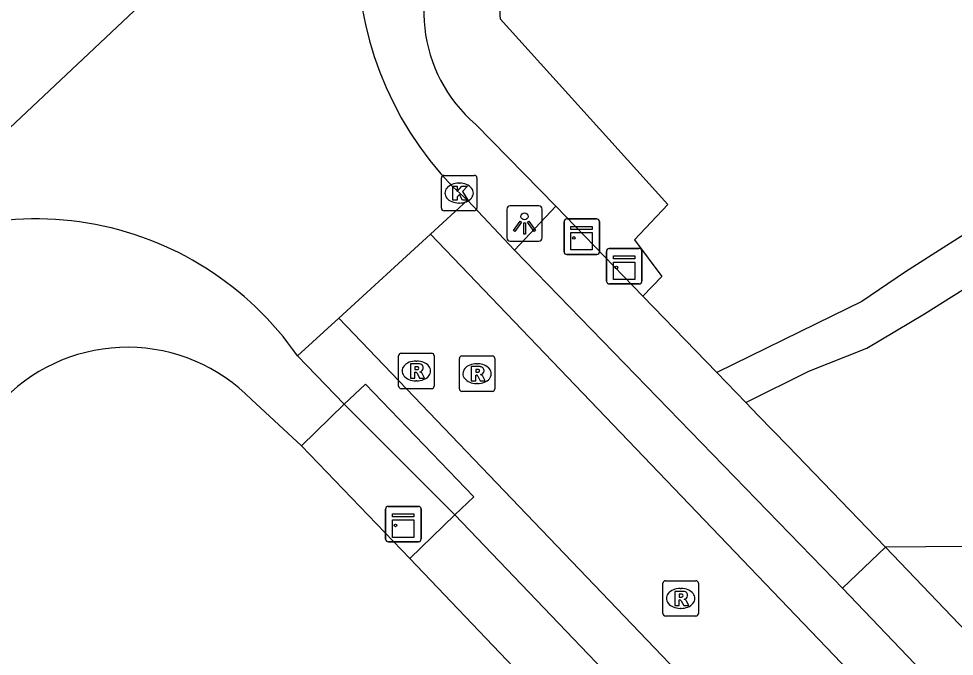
# Model space of a CAD drawing. Extents: x 156651 to 158072, y 387631 to 388990.
# Drawn here: x 157493.64 to 157520.01, y 388207.54 to 388225.51 of the extents above; entities that cross this region are included whole.
import ezdxf

# ---------------------------------------------------------------- set-up
doc = ezdxf.new("R2010")
doc.units = 0
for name, color, linetype in [('IMGEO_Groenvoorziening', 7, 'Continuous'), ('IMGEO_Hek', 7, 'Continuous'), ('IMGEO_Kast', 7, 'Continuous'), ('IMGEO_Kolk', 7, 'Continuous'), ('IMGEO_Lichtpunt', 7, 'Continuous'), ('IMGEO_Rijbaan_lokaal_gesloten', 7, 'Continuous'), ('IMGEO_Rijbaan_lokaal_open', 7, 'Continuous'), ('IMGEO_Rioolput', 7, 'Continuous'), ('IMGEO_Voetpad_gesloten', 7, 'Continuous'), ('IMGEO_Voetpad_halfverhard', 7, 'Continuous'), ('IMGEO_Voetpad_open', 7, 'Continuous')]:
    doc.layers.add(name, color=color, linetype=linetype)

msp = doc.modelspace()

# ---------------------------------------------------------------- linework, layer by layer
at = {"layer": 'IMGEO_Groenvoorziening'}
for points in [[(157580.396, 388278.594), (157580.164, 388267.028), (157570.163, 388257.803), (157549.83, 388238.291), (157521.638, 388210.734), (157521.476, 388210.646), (157518.075, 388210.62)], [(157507.209, 388225.514), (157511.935, 388220.277), (157510.997, 388219.284), (157511.773, 388218.25), (157511.238, 388217.693)]]:
    msp.add_lwpolyline(points, dxfattribs=at)
msp.add_arc((157508.908, 388225.642), 1.704, 131.912, 184.3013, dxfattribs=at)
at = {"layer": 'IMGEO_Hek'}
msp.add_lwpolyline([(157501.613, 388213.475), (157500.203, 388214.779)], dxfattribs=at)
msp.add_arc((157496.704, 388211.357), 4.894, 44.3627, 134.9123, dxfattribs=at)
at = {"layer": 'IMGEO_Kast'}
for p, q in [((157509.013, 388218.944), (157509.013, 388219.785)), ((157509.013, 388219.785), (157509.013, 388218.944)), ((157509.088, 388219.869), (157509.929, 388219.869)), ((157509.929, 388219.869), (157509.088, 388219.869)), ((157510.013, 388219.794), (157510.013, 388218.953)), ((157510.013, 388218.953), (157510.013, 388219.794)), ((157510.21, 388218.112), (157510.21, 388218.953)), ((157510.21, 388218.953), (157510.21, 388218.112)), ((157510.285, 388219.037), (157511.126, 388219.037)), ((157511.126, 388219.037), (157510.285, 388219.037)), ((157511.21, 388218.962), (157511.21, 388218.121)), ((157511.21, 388218.121), (157511.21, 388218.962)), ((157509.938, 388218.869), (157509.097, 388218.869)), ((157509.097, 388218.869), (157509.938, 388218.869)), ((157511.135, 388218.037), (157510.294, 388218.037)), ((157510.294, 388218.037), (157511.135, 388218.037)), ((157503.983, 388210.843), (157503.983, 388211.684)), ((157503.983, 388211.684), (157503.983, 388210.843)), ((157504.058, 388211.768), (157504.899, 388211.768)), ((157504.899, 388211.768), (157504.058, 388211.768)), ((157504.983, 388211.693), (157504.983, 388210.852)), ((157504.983, 388210.852), (157504.983, 388211.693)), ((157504.908, 388210.768), (157504.067, 388210.768)), ((157504.067, 388210.768), (157504.908, 388210.768))]:
    msp.add_line(p, q, dxfattribs=at)
for points in [[(157509.208, 388219.659), (157509.808, 388219.659), (157509.808, 388219.574), (157509.208, 388219.574), (157509.208, 388219.659)], [(157509.208, 388219.484), (157509.808, 388219.484), (157509.808, 388218.995), (157509.208, 388218.995), (157509.208, 388219.484)], [(157510.405, 388218.827), (157511.005, 388218.827), (157511.005, 388218.742), (157510.405, 388218.742), (157510.405, 388218.827)], [(157510.405, 388218.652), (157511.005, 388218.652), (157511.005, 388218.163), (157510.405, 388218.163), (157510.405, 388218.652)], [(157504.178, 388211.558), (157504.778, 388211.558), (157504.778, 388211.473), (157504.178, 388211.473), (157504.178, 388211.558)], [(157504.178, 388211.383), (157504.778, 388211.383), (157504.778, 388210.894), (157504.178, 388210.894), (157504.178, 388211.383)]]:
    msp.add_lwpolyline(points, dxfattribs=at)
for centre in [(157509.292, 388219.333), (157510.489, 388218.501), (157504.262, 388211.232)]:
    msp.add_circle(centre, 0.0377, dxfattribs=at)
for centre, start, end in [((157509.091, 388219.791), 92.4484, 184.2845), ((157509.091, 388219.791), 92.4484, 184.2845), ((157509.935, 388219.791), 2.4484, 94.2845), ((157509.935, 388219.791), 2.4484, 94.2845), ((157509.091, 388218.947), 182.4484, 274.2845), ((157509.091, 388218.947), 182.4484, 274.2845), ((157509.935, 388218.947), 272.4484, 4.2845), ((157509.935, 388218.947), 272.4484, 4.2845), ((157510.288, 388218.959), 92.4484, 184.2845), ((157510.288, 388218.959), 92.4484, 184.2845), ((157511.132, 388218.959), 2.4484, 94.2845), ((157511.132, 388218.959), 2.4484, 94.2845), ((157511.132, 388218.115), 272.4484, 4.2845), ((157511.132, 388218.115), 272.4484, 4.2845), ((157510.288, 388218.115), 182.4484, 274.2845), ((157510.288, 388218.115), 182.4484, 274.2845), ((157504.061, 388211.69), 92.4484, 184.2845), ((157504.061, 388211.69), 92.4484, 184.2845), ((157504.905, 388211.69), 2.4484, 94.2845), ((157504.905, 388211.69), 2.4484, 94.2845), ((157504.061, 388210.846), 182.4484, 274.2845), ((157504.061, 388210.846), 182.4484, 274.2845), ((157504.905, 388210.846), 272.4484, 4.2845), ((157504.905, 388210.846), 272.4484, 4.2845)]:
    msp.add_arc(centre, 0.0779, start, end, dxfattribs=at)
at = {"layer": 'IMGEO_Kolk'}
for p, q in [((157505.556, 388220.172), (157505.556, 388221.024)), ((157505.631, 388221.098), (157506.483, 388221.098)), ((157506.557, 388221.024), (157506.557, 388220.172)), ((157506.044, 388220.878), (157506.069, 388220.878)), ((157506.067, 388220.318), (157506.042, 388220.318)), ((157506.483, 388220.098), (157505.631, 388220.098))]:
    msp.add_line(p, q, dxfattribs=at)
for points in [[(157505.556, 388220.172), (157505.556, 388221.024)], [(157505.631, 388221.098), (157506.483, 388221.098)], [(157506.557, 388221.024), (157506.557, 388220.172)], [(157505.877, 388220.798), (157506, 388220.798), (157506, 388220.647), (157506.13, 388220.798), (157506.294, 388220.798), (157506.148, 388220.647), (157506.301, 388220.398), (157506.149, 388220.398), (157506.064, 388220.562), (157506, 388220.495), (157506, 388220.398), (157505.877, 388220.398), (157505.877, 388220.798)], [(157506.483, 388220.098), (157505.631, 388220.098)]]:
    msp.add_lwpolyline(points, dxfattribs=at)
for centre, start, end in [((157505.633, 388221.022), 91.552, 178.448), ((157505.633, 388221.022), 91.552, 178.448), ((157506.481, 388221.022), 1.552, 88.448), ((157506.481, 388221.022), 1.552, 88.448), ((157505.633, 388220.174), 181.552, 268.448), ((157505.633, 388220.174), 181.552, 268.448), ((157506.481, 388220.174), 271.552, 358.448), ((157506.481, 388220.174), 271.552, 358.448)]:
    msp.add_arc(centre, 0.0765, start, end, dxfattribs=at)
for centre, major_axis, ratio, start_param, end_param in [((157506.043, 388220.598), (-0.387, 0.002), 0.722429, 4.712389, 7.853982), ((157506.068, 388220.598), (-0.39, 0.002), 0.717154, 1.570796, 4.712389)]:
    msp.add_ellipse(centre, major_axis=major_axis, ratio=ratio, start_param=start_param, end_param=end_param, dxfattribs=at)
at = {"layer": 'IMGEO_Lichtpunt'}
for p, q in [((157508.302, 388220.239), (157507.494, 388220.239)), ((157508.302, 388220.239), (157507.494, 388220.239)), ((157507.4, 388220.144), (157507.4, 388219.337)), ((157507.4, 388220.144), (157507.4, 388219.337)), ((157508.396, 388219.337), (157508.396, 388220.144)), ((157508.396, 388219.337), (157508.396, 388220.144)), ((157507.494, 388219.243), (157508.302, 388219.243)), ((157507.494, 388219.243), (157508.302, 388219.243))]:
    msp.add_line(p, q, dxfattribs=at)
for points in [[(157507.774, 388219.808), (157507.813, 388219.78), (157507.625, 388219.518), (157507.587, 388219.545), (157507.774, 388219.808)], [(157507.876, 388219.76), (157507.923, 388219.76), (157507.923, 388219.438), (157507.876, 388219.438), (157507.876, 388219.76)], [(157507.986, 388219.78), (157508.024, 388219.807), (157508.211, 388219.545), (157508.172, 388219.517), (157507.986, 388219.78)]]:
    msp.add_lwpolyline(points, dxfattribs=at)
msp.add_circle((157507.899, 388219.942), 0.0994, dxfattribs=at)
for centre, start, end in [((157507.494, 388220.144), 90, 180), ((157507.494, 388220.144), 90, 180), ((157508.302, 388220.144), 0, 90), ((157508.302, 388220.144), 0, 90), ((157507.494, 388219.337), 180, 270), ((157507.494, 388219.337), 180, 270), ((157508.302, 388219.337), 270, 0), ((157508.302, 388219.337), 270, 360)]:
    msp.add_arc(centre, 0.0946, start, end, dxfattribs=at)
at = {"layer": 'IMGEO_Rijbaan_lokaal_gesloten'}
for points in [[(157488.771, 388218.099), (157506.118, 388234.417)], [(157505.876, 388220.777), (157506.291, 388220.397)], [(157506.291, 388220.397), (157505.252, 388219.445)], [(157505.252, 388219.445), (157502.666, 388217.076)], [(157502.666, 388217.076), (157501.5, 388216.007)]]:
    msp.add_lwpolyline(points, dxfattribs=at)
for centre, radius, start, end in [((157512.851, 388227.475), 9.671, 134.1261, 223.841), ((157494.123, 388210.892), 8.977, 34.736, 126.5978)]:
    msp.add_arc(centre, radius, start, end, dxfattribs=at)
at = {"layer": 'IMGEO_Rijbaan_lokaal_open'}
for points in [[(157507.617, 388218.991), (157506.291, 388220.397)], [(157505.252, 388219.445), (157569.611, 388152.266), (157609.631, 388110.47), (157609.788, 388109.895)], [(157516.86, 388209.457), (157516.607, 388209.721), (157507.617, 388218.991)], [(157502.666, 388217.076), (157520.881, 388198.047), (157571.193, 388145.504), (157602.434, 388112.73)], [(157501.5, 388216.007), (157502.813, 388214.652)], [(157502.813, 388214.652), (157503.415, 388215.215), (157506.471, 388212.039), (157505.936, 388211.53)], [(157505.936, 388211.53), (157515.137, 388201.917)], [(157523.994, 388202.001), (157516.86, 388209.457)]]:
    msp.add_lwpolyline(points, dxfattribs=at)
at = {"layer": 'IMGEO_Rioolput'}
for p, q in [((157504.35, 388215.159), (157504.35, 388216.011)), ((157504.425, 388216.085), (157505.277, 388216.085)), ((157505.351, 388216.011), (157505.351, 388215.159)), ((157506.137, 388216.008), (157506.989, 388216.008)), ((157504.838, 388215.865), (157504.863, 388215.865)), ((157506.062, 388215.082), (157506.062, 388215.934)), ((157506.55, 388215.788), (157506.575, 388215.788)), ((157507.063, 388215.934), (157507.063, 388215.082)), ((157504.861, 388215.305), (157504.836, 388215.305)), ((157506.573, 388215.228), (157506.548, 388215.228)), ((157505.277, 388215.085), (157504.425, 388215.085)), ((157506.989, 388215.008), (157506.137, 388215.008)), ((157511.8, 388208.746), (157511.8, 388209.598)), ((157511.875, 388209.672), (157512.727, 388209.672)), ((157512.288, 388209.452), (157512.313, 388209.452)), ((157512.801, 388209.598), (157512.801, 388208.746)), ((157512.311, 388208.892), (157512.286, 388208.892)), ((157512.727, 388208.672), (157511.875, 388208.672))]:
    msp.add_line(p, q, dxfattribs=at)
for points in [[(157504.35, 388215.159), (157504.35, 388216.011)], [(157504.425, 388216.085), (157505.277, 388216.085)], [(157505.351, 388216.011), (157505.351, 388215.159)], [(157506.137, 388216.008), (157506.989, 388216.008)], [(157504.939, 388215.783), (157504.687, 388215.785), (157504.687, 388215.385)], [(157506.062, 388215.082), (157506.062, 388215.934)], [(157507.063, 388215.934), (157507.063, 388215.082)], [(157504.687, 388215.385), (157504.811, 388215.385), (157504.811, 388215.547), (157504.822, 388215.547)], [(157504.865, 388215.704), (157504.811, 388215.704), (157504.811, 388215.623)], [(157504.811, 388215.623), (157504.863, 388215.623)], [(157504.869, 388215.518), (157504.94, 388215.385), (157505.08, 388215.385), (157505.015, 388215.511)], [(157506.651, 388215.706), (157506.399, 388215.708), (157506.399, 388215.308)], [(157506.577, 388215.627), (157506.523, 388215.627), (157506.523, 388215.546)], [(157506.523, 388215.546), (157506.575, 388215.546)], [(157506.399, 388215.308), (157506.523, 388215.308), (157506.523, 388215.47), (157506.534, 388215.47)], [(157506.581, 388215.441), (157506.652, 388215.308), (157506.792, 388215.308), (157506.727, 388215.434)], [(157505.277, 388215.085), (157504.425, 388215.085)], [(157506.989, 388215.008), (157506.137, 388215.008)], [(157511.8, 388208.746), (157511.8, 388209.598)], [(157511.875, 388209.672), (157512.727, 388209.672)], [(157512.801, 388209.598), (157512.801, 388208.746)], [(157512.389, 388209.37), (157512.137, 388209.372), (157512.137, 388208.972)], [(157512.315, 388209.291), (157512.261, 388209.291), (157512.261, 388209.21)], [(157512.261, 388209.21), (157512.313, 388209.21)], [(157512.137, 388208.972), (157512.261, 388208.972), (157512.261, 388209.134), (157512.272, 388209.134)], [(157512.319, 388209.105), (157512.39, 388208.972), (157512.53, 388208.972), (157512.465, 388209.098)], [(157512.727, 388208.672), (157511.875, 388208.672)]]:
    msp.add_lwpolyline(points, dxfattribs=at)
for centre, radius, start, end in [((157504.427, 388216.009), 0.0765, 91.552, 178.448), ((157504.427, 388216.009), 0.0765, 91.552, 178.448), ((157505.275, 388216.009), 0.0765, 1.552, 88.448), ((157505.275, 388216.009), 0.0765, 1.552, 88.448), ((157506.139, 388215.932), 0.0765, 91.552, 178.448), ((157506.139, 388215.932), 0.0765, 91.552, 178.448), ((157506.987, 388215.932), 0.0765, 1.552, 88.448), ((157506.987, 388215.932), 0.0765, 1.552, 88.448), ((157504.938, 388215.673), 0.109, 350.3612, 89.416), ((157504.821, 388215.494), 0.0533, 26.0293, 88.6989), ((157504.847, 388215.812), 0.19, 274.7715, 282.9687), ((157504.871, 388215.608), 0.0964, 77.0061, 93.1865), ((157504.885, 388215.665), 0.0378, 276.6634, 79.6772), ((157504.936, 388215.673), 0.112, 277.5842, 350.9817), ((157504.92, 388215.458), 0.108, 29.5134, 73.7905), ((157506.559, 388215.735), 0.19, 274.7715, 282.9687), ((157506.583, 388215.531), 0.0964, 77.0061, 93.1865), ((157506.597, 388215.588), 0.0378, 276.6634, 79.6772), ((157506.65, 388215.596), 0.109, 350.3612, 89.416), ((157506.648, 388215.596), 0.112, 277.5842, 350.9817), ((157506.632, 388215.381), 0.108, 29.5134, 73.7905), ((157506.533, 388215.417), 0.0533, 26.0293, 88.6989), ((157504.427, 388215.161), 0.0765, 181.552, 268.448), ((157504.427, 388215.161), 0.0765, 181.552, 268.448), ((157505.275, 388215.161), 0.0765, 271.552, 358.448), ((157505.275, 388215.161), 0.0765, 271.552, 358.448), ((157506.139, 388215.084), 0.0765, 181.552, 268.448), ((157506.139, 388215.084), 0.0765, 181.552, 268.448), ((157506.987, 388215.084), 0.0765, 271.552, 358.448), ((157506.987, 388215.084), 0.0765, 271.552, 358.448), ((157511.877, 388209.596), 0.0765, 91.552, 178.448), ((157511.877, 388209.596), 0.0765, 91.552, 178.448), ((157512.725, 388209.596), 0.0765, 1.552, 88.448), ((157512.725, 388209.596), 0.0765, 1.552, 88.448), ((157512.297, 388209.399), 0.19, 274.7715, 282.9687), ((157512.321, 388209.195), 0.0964, 77.0061, 93.1865), ((157512.335, 388209.252), 0.0378, 276.6634, 79.6772), ((157512.388, 388209.26), 0.109, 350.3612, 89.416), ((157512.386, 388209.26), 0.112, 277.5842, 350.9817), ((157512.37, 388209.045), 0.108, 29.5134, 73.7905), ((157512.271, 388209.081), 0.0533, 26.0293, 88.6989), ((157511.877, 388208.748), 0.0765, 181.552, 268.448), ((157511.877, 388208.748), 0.0765, 181.552, 268.448), ((157512.725, 388208.748), 0.0765, 271.552, 358.448), ((157512.725, 388208.748), 0.0765, 271.552, 358.448)]:
    msp.add_arc(centre, radius, start, end, dxfattribs=at)
for centre, major_axis, ratio, start_param, end_param in [((157504.837, 388215.585), (-0.387, 0.002), 0.722429, 4.712389, 7.853982), ((157504.862, 388215.585), (-0.39, 0.002), 0.717154, 1.570796, 4.712389), ((157506.549, 388215.508), (-0.387, 0.002), 0.722429, 4.712389, 7.853982), ((157506.574, 388215.508), (-0.39, 0.002), 0.717154, 1.570796, 4.712389), ((157512.287, 388209.172), (-0.387, 0.002), 0.722429, 4.712389, 7.853982), ((157512.312, 388209.172), (-0.39, 0.002), 0.717154, 1.570796, 4.712389)]:
    msp.add_ellipse(centre, major_axis=major_axis, ratio=ratio, start_param=start_param, end_param=end_param, dxfattribs=at)
at = {"layer": 'IMGEO_Voetpad_gesloten'}
for points in [[(157501.613, 388213.475), (157502.813, 388214.652)], [(157502.813, 388214.652), (157505.936, 388211.53)], [(157504.663, 388210.298), (157501.613, 388213.475)], [(157505.936, 388211.53), (157504.663, 388210.298)]]:
    msp.add_lwpolyline(points, dxfattribs=at)
at = {"layer": 'IMGEO_Voetpad_halfverhard'}
for points in [[(157523.199, 388221.283), (157518.64, 388218.382), (157517.404, 388217.543), (157516.585, 388217.14), (157513.323, 388215.537)], [(157514.139, 388214.694), (157515.912, 388215.58), (157517.55, 388216.231), (157519.178, 388217.192), (157520.769, 388218.199), (157523.901, 388220.394)]]:
    msp.add_lwpolyline(points, dxfattribs=at)
at = {"layer": 'IMGEO_Voetpad_open'}
for points in [[(157508.784, 388220.231), (157506.525, 388222.536)], [(157507.617, 388218.991), (157508.784, 388220.231)], [(157511.238, 388217.693), (157508.784, 388220.231)], [(157513.323, 388215.537), (157511.238, 388217.693)], [(157514.139, 388214.694), (157513.323, 388215.537)], [(157501.613, 388213.475), (157500.203, 388214.779)], [(157518.075, 388210.62), (157517.815, 388210.892), (157515.322, 388213.47), (157514.488, 388214.333), (157514.139, 388214.694)], [(157516.86, 388209.457), (157518.075, 388210.62)], [(157518.075, 388210.62), (157524.739, 388203.656), (157525.186, 388203.161)], [(157513.847, 388200.675), (157504.663, 388210.298)]]:
    msp.add_lwpolyline(points, dxfattribs=at)
for centre, radius, start, end in [((157509.256, 388225.723), 4.198, 143.6198, 229.4038), ((157496.704, 388211.357), 4.894, 44.3627, 134.9123)]:
    msp.add_arc(centre, radius, start, end, dxfattribs=at)

doc.saveas('drawing.dxf')
